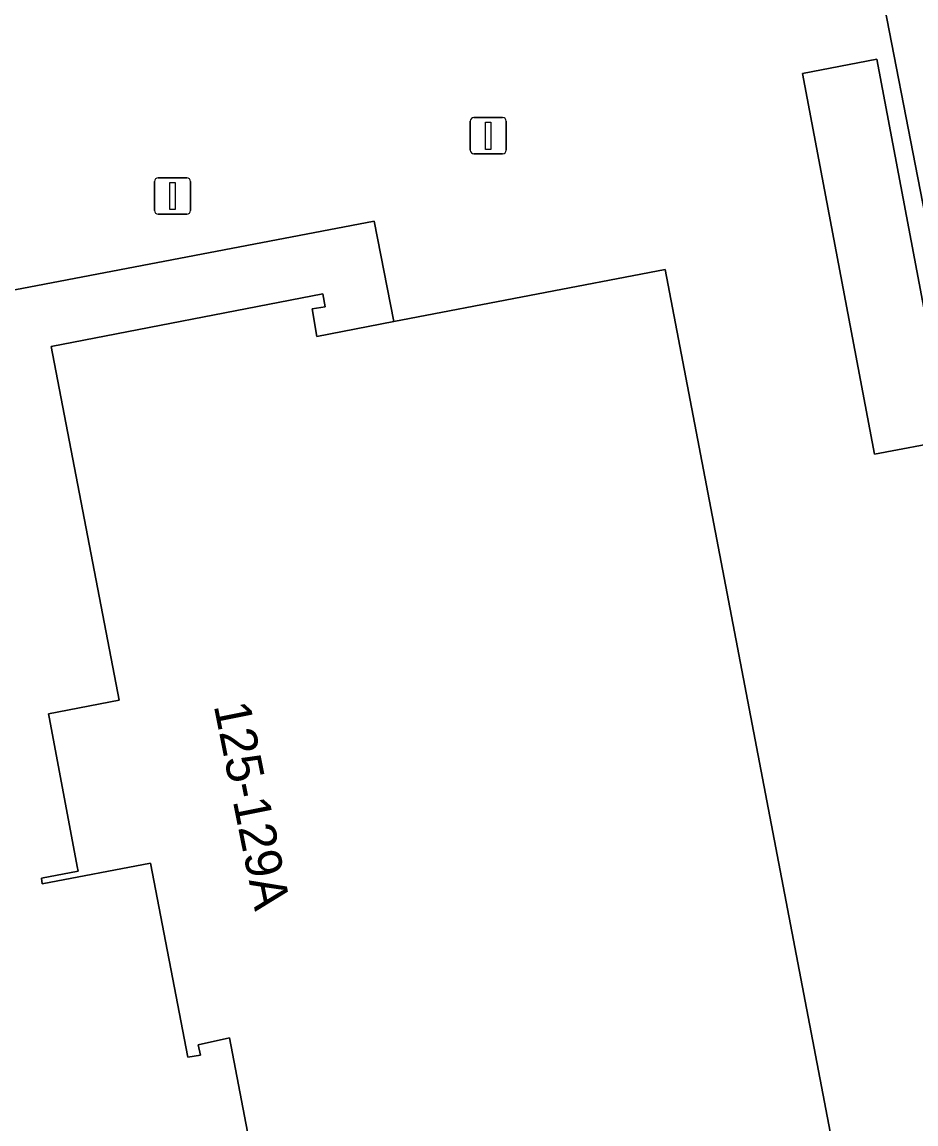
# Model space of a CAD drawing. Extents: x 159262 to 160143, y 383399 to 384319.
# Drawn here: x 159328.68 to 159353.3, y 383789.09 to 383819.43 of the extents above; entities that cross this region are included whole.
import ezdxf

# ---------------------------------------------------------------- set-up
doc = ezdxf.new("R2010")
doc.units = 0
for name, color, linetype in [('IMGEO_Erf', 7, 'Continuous'), ('IMGEO_Groenvoorziening', 7, 'Continuous'), ('IMGEO_Hek', 7, 'Continuous'), ('IMGEO_Lichtmast', 7, 'Continuous'), ('IMGEO_Pand', 7, 'Continuous'), ('IMGEO_Pand_nummerreeks', 7, 'Continuous'), ('IMGEO_Rijbaan_lokaal_open', 7, 'Continuous')]:
    doc.layers.add(name, color=color, linetype=linetype)

msp = doc.modelspace()

# ---------------------------------------------------------------- linework, layer by layer
at = {"layer": 'IMGEO_Erf'}
msp.add_lwpolyline([(159335.055, 383788.007), (159334.397, 383791.46), (159333.534, 383791.265), (159333.598, 383790.982), (159333.255, 383790.93), (159332.225, 383796.271), (159329.239, 383795.695), (159329.218, 383795.85), (159330.228, 383796.043), (159330.203, 383796.176), (159329.437, 383800.237), (159329.409, 383800.383), (159331.36, 383800.759), (159329.483, 383810.496), (159336.969, 383811.94), (159337.035, 383811.589), (159336.677, 383811.533), (159336.807, 383810.772), (159338.925, 383811.179), (159338.381, 383813.943), (159326.41, 383811.655)], dxfattribs=at)
at = {"layer": 'IMGEO_Groenvoorziening'}
msp.add_lwpolyline([(159354.9, 383842.891), (159350.307, 383841.994), (159347.636, 383855.565), (159344.735, 383870.683), (159342.623, 383870.295), (159354.405, 383809.755), (159367.99, 383812.463), (159367.685, 383814.072), (159369.306, 383814.377), (159368.687, 383817.552), (159366.931, 383817.307), (159366.196, 383817.565), (159364.998, 383824.037)], dxfattribs=at)
at = {"layer": 'IMGEO_Hek'}
msp.add_lwpolyline([(159354.405, 383809.755), (159342.623, 383870.295)], dxfattribs=at)
at = {"layer": 'IMGEO_Lichtmast'}
for p, q in [((159341.03, 383815.897), (159341.03, 383816.697)), ((159341.03, 383816.697), (159341.03, 383815.897)), ((159341.13, 383816.797), (159341.92, 383816.797)), ((159341.92, 383816.797), (159341.13, 383816.797)), ((159342.02, 383816.697), (159342.02, 383815.897)), ((159342.02, 383815.897), (159342.02, 383816.697)), ((159341.92, 383815.797), (159341.13, 383815.797)), ((159341.13, 383815.797), (159341.92, 383815.797)), ((159332.332, 383814.237), (159332.332, 383815.037)), ((159332.332, 383815.037), (159332.332, 383814.237)), ((159332.432, 383815.137), (159333.222, 383815.137)), ((159333.222, 383815.137), (159332.432, 383815.137)), ((159333.322, 383815.037), (159333.322, 383814.237)), ((159333.322, 383814.237), (159333.322, 383815.037)), ((159333.222, 383814.137), (159332.432, 383814.137)), ((159332.432, 383814.137), (159333.222, 383814.137))]:
    msp.add_line(p, q, dxfattribs=at)
for points in [[(159341.45, 383816.672), (159341.6, 383816.672), (159341.6, 383815.922), (159341.45, 383815.922), (159341.45, 383816.672)], [(159332.752, 383815.012), (159332.902, 383815.012), (159332.902, 383814.262), (159332.752, 383814.262), (159332.752, 383815.012)]]:
    msp.add_lwpolyline(points, dxfattribs=at)
for centre, start, end in [((159341.13, 383816.697), 90, 180), ((159341.13, 383816.697), 90, 180), ((159341.92, 383816.697), 0, 90), ((159341.92, 383816.697), 360, 90), ((159341.13, 383815.897), 180, 270), ((159341.13, 383815.897), 180, 270), ((159341.92, 383815.897), 270, 0), ((159341.92, 383815.897), 270, 0), ((159332.432, 383815.037), 90, 180), ((159332.432, 383815.037), 90, 180), ((159333.222, 383815.037), 0, 90), ((159333.222, 383815.037), 360, 90), ((159332.432, 383814.237), 180, 270), ((159332.432, 383814.237), 180, 270), ((159333.222, 383814.237), 270, 0), ((159333.222, 383814.237), 270, 0)]:
    msp.add_arc(centre, 0.1, start, end, dxfattribs=at)
at = {"layer": 'IMGEO_Pand'}
for points in [[(159352.225, 383818.401), (159350.175, 383818.013), (159352.162, 383807.525), (159354.212, 383807.913)], [(159351.963, 383783.549), (159346.398, 383812.617), (159338.925, 383811.179), (159336.807, 383810.772), (159336.677, 383811.533), (159337.035, 383811.589), (159336.969, 383811.94), (159329.483, 383810.496), (159331.36, 383800.759), (159329.409, 383800.383), (159329.437, 383800.237), (159330.203, 383796.176), (159330.228, 383796.043), (159329.218, 383795.85), (159329.239, 383795.695), (159332.225, 383796.271), (159333.255, 383790.93), (159333.598, 383790.982), (159333.534, 383791.265), (159334.397, 383791.46), (159335.055, 383788.007), (159336.469, 383780.592), (159346.437, 383782.494)]]:
    msp.add_lwpolyline(points, close=True, dxfattribs=at)
at = {"layer": 'IMGEO_Rijbaan_lokaal_open'}
msp.add_lwpolyline([(159321.571, 383819.84), (159322.106, 383816.861), (159322.537, 383816.955), (159323.652, 383811.093), (159324.425, 383811.24), (159324.383, 383811.461), (159326.371, 383811.858), (159326.41, 383811.655), (159338.381, 383813.943), (159338.925, 383811.179), (159346.398, 383812.617), (159351.963, 383783.549), (159352.339, 383781.655), (159346.73, 383780.616), (159346.565, 383781.673), (159335.918, 383779.606), (159335.538, 383781.624), (159329.17, 383780.447), (159330.396, 383773.901), (159350.482, 383777.746), (159350.322, 383778.775), (159359.832, 383780.702), (159354.405, 383809.755), (159342.623, 383870.295)], dxfattribs=at)
msp.add_lwpolyline([(159352.225, 383818.401), (159354.212, 383807.913), (159352.162, 383807.525), (159350.175, 383818.013)], close=True, dxfattribs=at)

# ---------------------------------------------------------------- texts
at = {"layer": 'IMGEO_Pand_nummerreeks'}
msp.add_text('125-129A', height=1, rotation=281.3373, dxfattribs=at).set_placement((159333.961, 383800.609))

doc.saveas('drawing.dxf')
